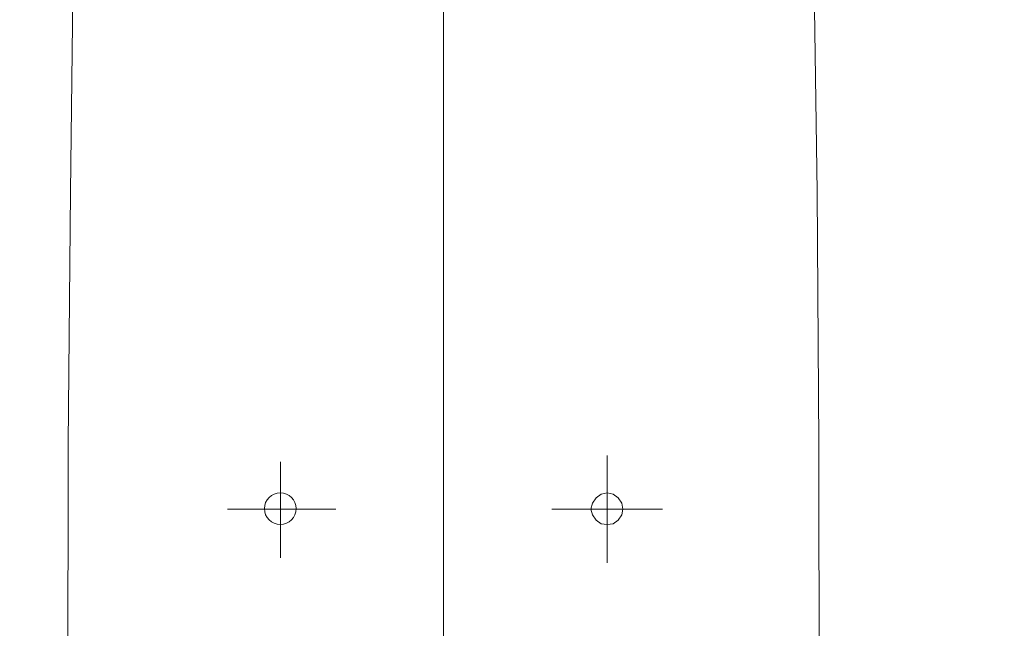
# Model space of a CAD drawing. Header units: millimetres. Extents: x 23192 to 177760, y -399809 to -79279.
# Tile 575 of 656: x 74578 to 74625, y -197784 to -197755. Entities that reach past the tile are written whole.
import ezdxf

# ---------------------------------------------------------------- set-up
doc = ezdxf.new("R2010")
doc.units = ezdxf.units.MM
doc.layers.get('0').update_dxf_attribs({"lineweight": 0})
doc.layers.add('!! 2_wypos-sanitarne', color=240, linetype='Continuous', lineweight=9)
doc.styles.add('SIMPLEX', font='simplex.shx', dxfattribs={"width": 0.77})
doc.dimstyles.new('OL PB 200', dxfattribs={"dimscale": 4, "dimtxt": 5, "dimasz": 0.2, "dimexe": 10, "dimexo": 10, "dimgap": 1, "dimtad": 1, "dimdec": 1, "dimrnd": 0.5, "dimzin": 9, "dimdsep": 46, "dimtxsty": 'SIMPLEX', "dimblk": 'thick_MSz', "dimcen": 0.1, "dimdle": 8, "dimse1": 1, "dimse2": 1, "dimclrd": 256, "dimclre": 256, "dimclrt": 3, "dimadec": 1, "dimazin": 2, "dimtfac": 1, "dimtdec": 1, "dimtix": 1, "dimtofl": 0, "dimtmove": 2, "dimatfit": 3, "dimldrblk": 'thick_MSz', "dimfxl": 10, "dimfxlon": 1, "dimtolj": 1, "dimlwd": -1, "dimlwe": -1, "dimarcsym": 0})

# ---------------------------------------------------------------- blocks, each defined once
blk = doc.blocks.new('A$C324a30b8')
for points in [[(0, 0.01049), (0, -0.71083)], [(0.17552, 0), (0.17692, -0.11958), (0.17797, -0.23916), (0.17832, -0.47832)], [(-0.17832, -0.47832), (-0.17797, -0.23916), (-0.17727, -0.11958), (-0.17552, 0)], [(-0.07762, -0.24458), (-0.07762, -0.29545)], [(0.07727, -0.24755), (0.07727, -0.293)], [(-0.10385, -0.26993), (-0.0514, -0.26993)], [(0.05104, -0.26993), (0.10244, -0.26993)]]:
    blk.add_lwpolyline(points)
blk.add_lwpolyline([(-0.07762, -0.27727), (-0.07483, -0.27692), (-0.07238, -0.27517), (-0.07063, -0.27272), (-0.06993, -0.26993), (-0.07063, -0.26713), (-0.07238, -0.26468), (-0.07483, -0.26294), (-0.07762, -0.26224), (-0.08042, -0.26294), (-0.08287, -0.26468), (-0.08462, -0.26713), (-0.08497, -0.26993), (-0.08462, -0.27272), (-0.08287, -0.27517), (-0.08042, -0.27692)], close=True)
blk.add_circle((0.07744, -0.26975), 0.00752)
blk = doc.blocks.new('thick_MSz')
for p, q in [((0, 15), (0, -15)), ((-10, 0), (10, 0))]:
    blk.add_line(p, q)
at = {"const_width": 2, "elevation": 2}
blk.add_lwpolyline([(-7.071, -7.071), (7.071, 7.071)], dxfattribs=at)
blk = doc.blocks.new('*D1793')
at = {"transparency": 16777216}
blk.add_line((74545.846, -197804.085), (74754.493, -197804.085), dxfattribs=at)
at = {"layer": 'DEFPOINTS', "color": 0, "transparency": 16777216}
for p in [(74545.046, -197700.762), (74755.293, -197700.762), (74755.293, -197804.085)]:
    blk.add_point(p, dxfattribs=at)
at = {"transparency": 16777216, "xscale": 0.8, "yscale": 0.8, "zscale": 0.8, "rotation": 180}
blk.add_blockref('thick_MSz', (74545.046, -197804.085), dxfattribs=at)
at = {"transparency": 16777216, "xscale": 0.8, "yscale": 0.8, "zscale": 0.8}
blk.add_blockref('thick_MSz', (74755.293, -197804.085), dxfattribs=at)
at = {"color": 3, "transparency": 16777216, "insert": (74650.17, -197790.085), "char_height": 20, "attachment_point": 5, "style": 'SIMPLEX'}
blk.add_mtext('\\A1;210', dxfattribs=at)

msp = doc.modelspace()

# ---------------------------------------------------------------- block references
at = {"layer": '!! 2_wypos-sanitarne', "xscale": -100, "yscale": 100, "zscale": 100}
msp.add_blockref('A$C324a30b8', (74598.31195, -197751.36736), dxfattribs=at)

# ---------------------------------------------------------------- dimensions: what is measured, and where the dimension line sits
dim = msp.add_linear_dim(base=(74755.29274, -197804.08482), p1=(74545.04643, -197700.76241), p2=(74755.29274, -197700.76241), dimstyle='OL PB 200')
dim.commit()
dim.dimension.update_dxf_attribs({"geometry": '*D1793', "text_midpoint": (74650.16959, -197790.08482)})

doc.saveas('drawing.dxf')
